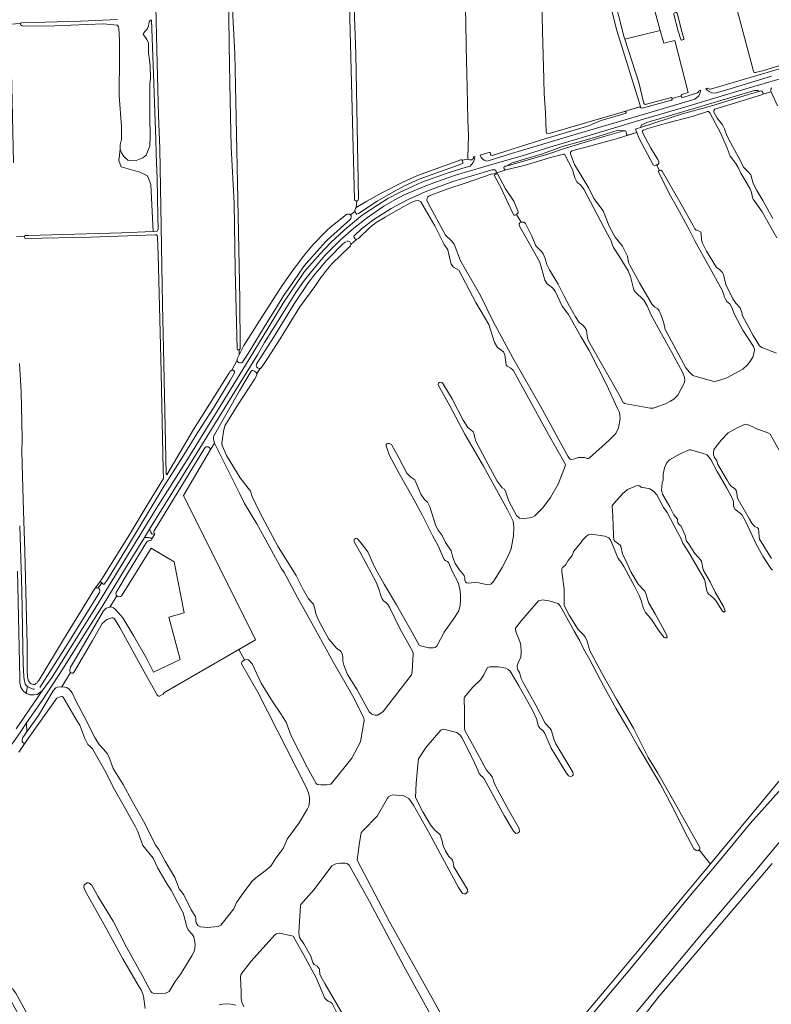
# Model space of a CAD drawing. Header units: metres. Extents: x 209813 to 223847, y 571801 to 587119.
# Tile 582 of 656: x 218352 to 218843, y 579517 to 580161. Entities that reach past the tile are written whole.
import ezdxf

# ---------------------------------------------------------------- set-up
doc = ezdxf.new("R2010")
doc.units = ezdxf.units.M
for name, color, linetype, lineweight in [('B-RO-GR-BEPLANTING_CULTUUR_BOSPLANTSOEN-GV', 8, 'Continuous', 0), ('B-RO-GR-GRAS-GV', 8, 'Continuous', 0), ('B-RO-OG-WATER_GREPPEL-GV', 8, 'Continuous', 0), ('B-RO-OG-WEG-GV', 8, 'Continuous', 0), ('B-RO-VH-VERHARDING_PUIN-GV', 8, 'Continuous', 0)]:
    doc.layers.add(name, color=color, linetype=linetype, lineweight=lineweight)

msp = doc.modelspace()

# ---------------------------------------------------------------- linework, layer by layer
at = {"layer": 'B-RO-GR-BEPLANTING_CULTUUR_BOSPLANTSOEN-GV', "flags": 128}
for points in [[(218757.737, 580090.362), (218785.265, 580099.231), (218805.147, 580104.809), (218829.096, 580112.121), (218835.088, 580113.894), (218834.559, 580114.541), (218832.352, 580114.541), (218761.98, 580093.577), (218758.425, 580092.105)], [(218746.859, 580088.188), (218743.088, 580088.663), (218734.889, 580085.976), (218720.835, 580081.911), (218706.781, 580078.053), (218693.691, 580073.162), (218673.712, 580067.375), (218669.848, 580065.137), (218696.436, 580072.777), (218709.257, 580077.05), (218734.591, 580084.681)]]:
    msp.add_lwpolyline(points, close=True, dxfattribs=at)
at = {"layer": 'B-RO-GR-GRAS-GV', "flags": 128}
for points in [[(218495.195, 579944.891), (218494.206, 579945.02), (218493.914, 579945.672), (218492.628, 579997.431), (218491.833, 580040.855), (218490.076, 580077.462), (218489.349, 580108.09), (218488.573, 580143.865), (218488.333, 580182.688), (218483.687, 580377.961), (218483.574, 580381.162), (218482.828, 580381.228), (218460.362, 580374.848), (218457.667, 580373.971)], [(218847.435, 580247.611), (218843.018, 580262.233), (218841.75, 580267.269), (218841.452, 580268.041), (218840.59, 580268.692), (218838.385, 580268.567), (218809.217, 580260.895), (218796.98, 580257.362), (218796.105, 580257.015), (218795.532, 580256.228), (218795.925, 580254.943), (218804.745, 580223.454), (218814.209, 580190.191), (218821.57, 580164.766), (218831.722, 580127.242), (218832.173, 580126.442), (218832.94, 580126.356), (218837.565, 580127.475), (218863.997, 580135.463)], [(218570.108, 580181.143), (218571.467, 580138.523), (218573.383, 580043.625), (218573.118, 580042.765), (218572.754, 580042.434), (218572.177, 580042.35), (218571.837, 580038.044), (218578.809, 580042.148), (218588.533, 580047.572), (218602.813, 580054.912), (218611.774, 580059.012), (218640.132, 580069.285), (218640.82, 580069.287), (218641.093, 580069.07), (218645.073, 580069.743), (218644.782, 580070.269), (218644.726, 580071.123), (218645.112, 580078.045), (218645.154, 580084.931), (218644.879, 580095.576), (218644.441, 580116.467), (218643.645, 580143.426), (218643.469, 580159.758), (218642.443, 580192.776)], [(218491.281, 580180.281), (218491.299, 580175.702), (218491.124, 580163.354), (218492.32, 580138.618), (218493.183, 580096.79), (218494.328, 580043.58), (218495.612, 579977.828), (218495.908, 579945.64), (218495.195, 579944.891), (218495.152, 579941.711), (218498.313, 579947.908), (218510.011, 579966.32), (218523.311, 579986.955), (218531.17, 579998.064)], [(218572.177, 580042.35), (218571.361, 580042.493), (218570.968, 580042.732), (218570.637, 580043.195), (218567.697, 580161.823), (218567.379, 580177.856), (218567.115, 580179.179), (218566.48, 580179.92), (218565.739, 580180.079), (218530.126, 580179.232), (218501.974, 580178.915), (218501.556, 580179.494)], [(218440.728, 580169.439), (218441.393, 580141.193), (218442.458, 580098.33), (218443.391, 580076.617), (218445.023, 579974.672), (218445.693, 579945.93), (218447.418, 579863.702), (218447.934, 579863.173), (218465.407, 579892.861), (218488.48, 579929.456), (218489.383, 579931.107), (218490.324, 579931.744), (218493.81, 579938.147)], [(218693.315, 580172.006), (218693.695, 580153.56), (218694.523, 580121.994), (218694.654, 580112.382), (218695.575, 580100.486), (218696.017, 580087.297), (218696.2, 580086.988), (218696.582, 580086.717), (218697.018, 580086.609), (218698.017, 580086.546), (218747.308, 580100.924), (218757.867, 580104.105), (218742.291, 580153.875), (218738.228, 580170.073)], [(218417.353, 580076.128), (218417.269, 580078.957), (218418.145, 580082.518), (218418.278, 580091.134), (218416.78, 580111.177), (218416.938, 580137.099), (218416.892, 580147.054), (218416.528, 580155.37), (218416.218, 580156.311), (218415.491, 580157.414), (218406.345, 580158.134), (218374.373, 580156.969), (218354.221, 580156.649), (218353.442, 580156.81), (218352.707, 580157.175), (218352.536, 580157.224), (218352.282, 580157.386), (218352.191, 580157.821), (218352.208, 580158.328), (218345.652, 580157.892), (218345.559, 580155.575), (218346.98, 580097.67), (218347.623, 580067.165)], [(218352.208, 580158.328), (218352.37, 580158.672), (218352.714, 580158.872), (218391.56, 580160.005), (218415.681, 580160.917)], [(218439.016, 580022.464), (218441.512, 580022.62), (218442.116, 580024.018), (218441.992, 580032.259), (218441.495, 580056.832), (218441.001, 580073.087), (218440.586, 580082.765), (218439.805, 580106.192), (218439.374, 580119.271), (218437.783, 580160.539), (218437.236, 580160.533), (218436.331, 580159.405), (218435.915, 580156.843), (218435.048, 580154.672), (218433.501, 580153.189), (218432.406, 580151.388), (218434.881, 580147.892), (218435.879, 580145.471), (218435.886, 580138.743), (218436.629, 580134.805), (218437.08, 580130.341), (218437.173, 580122.646), (218436.748, 580118.817), (218436.715, 580115.341), (218436.767, 580096.697), (218436.933, 580085.104), (218436.718, 580078.2), (218436.191, 580076.629), (218434.407, 580072.213), (218432.219, 580070.449), (218427.893, 580068.907), (218424.892, 580068.647), (218422.28, 580069.087), (218419.693, 580071.514), (218418.176, 580073.755), (218417.353, 580076.128), (218416.512, 580068.807)], [(218747.508, 580148.096), (218756.633, 580119.821), (218760.043, 580105.998), (218760.777, 580105.323), (218777.971, 580109.971), (218778.468, 580109.388), (218784.461, 580111.057), (218784.446, 580111.23), (218784.499, 580111.702), (218784.717, 580111.921), (218788.865, 580113.25), (218780.321, 580147.235), (218772.935, 580145.517), (218770.66, 580153.906)], [(218847.491, 580104.654), (218843.319, 580113.752), (218837.743, 580112.101), (218836.942, 580111.661), (218806.437, 580102.47), (218805.677, 580101.287), (218805.66, 580100.488), (218807.829, 580096.513), (218811.489, 580092.178), (218812.62, 580089.601), (218814.154, 580085.225), (218816.817, 580080.034), (218823.178, 580068.619), (218825.112, 580064.463), (218827.988, 580061.634), (218829.99, 580059.367), (218831.527, 580053.811), (218833.843, 580049.073), (218837.797, 580042.559), (218844.269, 580030.762)], [(218846.945, 580018.268), (218837.448, 580035.255), (218832.129, 580042.73), (218831.419, 580043.582), (218831.072, 580044.526), (218830.851, 580045.798), (218830.357, 580047.795), (218829.444, 580050.191), (218823.503, 580060.408), (218821.697, 580064.238), (218820.039, 580066.851), (218816.396, 580071.568), (218814.424, 580076.887), (218810.228, 580086.417), (218803.168, 580100.042), (218802.193, 580100.77), (218801.666, 580100.842), (218791.499, 580097.48), (218774.739, 580093.198), (218762.483, 580089.759), (218759.705, 580088.682), (218759.179, 580088.227), (218759.071, 580087.754), (218759.346, 580086.665), (218764.56, 580076.955), (218769.116, 580069.443), (218769.663, 580067.9), (218769.665, 580066.973), (218769.412, 580066.482), (218768.849, 580066.063), (218768.293, 580065.893)], [(218354.802, 580019.099), (218354.873, 580019.408), (218355.072, 580019.68), (218355.416, 580019.829), (218357.382, 580019.839), (218418.214, 580021.419), (218439.016, 580022.464), (218437.415, 580053.197), (218435.298, 580058.753), (218430.271, 580061.134), (218418.1, 580064.574), (218416.512, 580068.807)], [(218663.08, 580060.442), (218662.284, 580060.15), (218660.146, 580059.819), (218643.105, 580053.905), (218631.714, 580050.253), (218619.552, 580045.713), (218618.681, 580044.949), (218618.102, 580044.057), (218618.086, 580042.876), (218618.706, 580041.261), (218630.301, 580019.9), (218634.032, 580016.183), (218635.798, 580014.133), (218640.015, 580003.132), (218653.102, 579980.484), (218661.309, 579963.604), (218674.18, 579939.792), (218692.37, 579908.07), (218710.163, 579875.512), (218711.055, 579874.078), (218711.692, 579873.571), (218712.638, 579873.209), (218713.909, 579873.375), (218717.177, 579874.544), (218718.903, 579874.656), (218721.083, 579874.551), (218722.937, 579873.865), (218723.664, 579873.866), (218724.245, 579874.194), (218737.104, 579885.663), (218741.564, 579890.177), (218743.483, 579893.869), (218744.417, 579899.775), (218744.303, 579902.009), (218743.955, 579903.934), (218742.481, 579907.105), (218735.709, 579921.959), (218724.113, 579944.464), (218718.718, 579953.683), (218710.751, 579968.184), (218706.418, 579973.426), (218701.857, 579983.355), (218700.2, 579985.514), (218696.707, 579988.178), (218695.285, 579990.537), (218691.903, 580002.23), (218688.603, 580008.237), (218678.632, 580025.913), (218678.358, 580026.766), (218678.394, 580027.33), (218678.901, 580028.057), (218679.736, 580028.44)], [(218676.66, 580033.489), (218675.722, 580033.116), (218675.213, 580033.079), (218674.977, 580033.151), (218670.344, 580042.664), (218666.841, 580050.198), (218662.209, 580058.785), (218662.226, 580059.475), (218663.043, 580059.913), (218663.329, 580059.967)], [(218770.099, 580062.349), (218770.796, 580062.435), (218772.032, 580061.91), (218783.515, 580041.857), (218792.21, 580026.304), (218793.341, 580024.017), (218794.214, 580023.292), (218795.705, 580022.768), (218797.251, 580021.935), (218797.561, 580021.3), (218797.605, 580017.231), (218798.135, 580015.179), (218801.053, 580009.444), (218807.54, 579998.864), (218809.159, 579997.741), (218810.433, 579996.672), (218811.38, 579995.565), (218812.055, 579994.168), (218813.556, 579987.703), (218818.225, 579978.228), (218820.083, 579975.579), (218823.032, 579972.388), (218824.073, 579969.483), (218824.586, 579967.14), (218831.496, 579954.345), (218835.56, 579947.595), (218837.069, 579946.544), (218846.669, 579942.765)], [(218582.093, 579706.739), (218583.869, 579706.073), (218586.005, 579706.078), (218589.386, 579708.35), (218607.976, 579732.386), (218608.406, 579734.27), (218609.065, 579746.312), (218608.772, 579747.416), (218606.444, 579751.774), (218600.225, 579762.677), (218593.655, 579776.711), (218592.455, 579778.501), (218591.239, 579779.801), (218589.589, 579780.884), (218588.68, 579782.167), (218588.007, 579783.56), (218586.655, 579788.391), (218585.033, 579792.66), (218574.793, 579811.791), (218570.393, 579819.476), (218570.337, 579820.073), (218570.371, 579820.707), (218570.66, 579821.196), (218571.257, 579821.469), (218571.962, 579821.652), (218572.669, 579821.328), (218574.412, 579819.395), (218579.299, 579812.943), (218583.74, 579803.122), (218590.105, 579791.803), (218598.214, 579778.098), (218607.198, 579762.114), (218612.872, 579751.88), (218614.739, 579751.052), (218619.304, 579750.176), (218622.219, 579749.966), (218623.413, 579750.331), (218624.425, 579751.148), (218629.255, 579760.231), (218635.264, 579768.701), (218638.818, 579774.232), (218639.768, 579777.91), (218640.049, 579781.478), (218639.987, 579784.827), (218639.543, 579788.647), (218638.446, 579792.754), (218634.7, 579799.734), (218632.24, 579805.848), (218631.424, 579806.498), (218630.354, 579807.074), (218629.356, 579807.85), (218625.478, 579816.858), (218621.786, 579823.512), (218614.927, 579837.039), (218608.27, 579849.57), (218599.977, 579864.179), (218593.448, 579876.385), (218591.369, 579882.192), (218591.458, 579883.043), (218591.855, 579883.551), (218592.579, 579883.752), (218593.248, 579883.72), (218594.788, 579883.071), (218599.698, 579874.392), (218604.974, 579864.32), (218607.569, 579861.792), (218610.163, 579859.951), (218613.988, 579850.6), (218616.477, 579847.129), (218618.437, 579845.305), (218619.929, 579842.322), (218623.979, 579829.802), (218625.488, 579827.072), (218627.978, 579823.511), (218630.143, 579818.935), (218633.941, 579813.603), (218635.092, 579809.152), (218636.55, 579805.19), (218639.24, 579801.231), (218642.508, 579797.347), (218642.838, 579795.627), (218642.932, 579794.36), (218643.315, 579793.293), (218644.041, 579792.661), (218645.526, 579792.302), (218649.02, 579792.836), (218652.044, 579792.481), (218656.772, 579791.424), (218659.759, 579791.703), (218661.656, 579793.501), (218667.21, 579802.603), (218671.284, 579810.272), (218673.174, 579814.84), (218674.62, 579823.353), (218674.968, 579828.949), (218674.379, 579832.985), (218670.703, 579840.381), (218655.117, 579868.842), (218642.935, 579889.707), (218633.112, 579908.315), (218625.529, 579921.713), (218625.382, 579922.382), (218625.616, 579923.161), (218626.086, 579923.543), (218627.117, 579923.889), (218627.805, 579923.71), (218628.531, 579923.042), (218634.567, 579912.971), (218641.717, 579898.902), (218644.735, 579894.13), (218646.784, 579892.686), (218648.217, 579891.44), (218648.672, 579890.536), (218649.368, 579887.405), (218650.079, 579885.234), (218656.556, 579872.757), (218664.085, 579859.141), (218667.174, 579854.767), (218668.878, 579853.884), (218669.679, 579851.985), (218671.631, 579846.087), (218676.633, 579836.575), (218678.575, 579834.86), (218682.088, 579834.597), (218686.74, 579835.278), (218688.62, 579836.442), (218693.84, 579841.669), (218698.984, 579848.435), (218703.906, 579857.048), (218708.728, 579869.48), (218708.418, 579870.312), (218697.507, 579889.678), (218674.5, 579931.718), (218672.939, 579933.054), (218670.528, 579934.243), (218669.893, 579935.093), (218668.917, 579941.717), (218668.079, 579943.58), (218664.143, 579946.576), (218662.343, 579949.686), (218658.493, 579961.627), (218650.003, 579975.91), (218639.015, 579996.977), (218635.48, 579998.996), (218633.9, 580000.893), (218632.472, 580007.39), (218631.668, 580010.357), (218629.251, 580013.81), (218623.192, 580026.017), (218614.119, 580041.693), (218612.451, 580042.739), (218610.586, 580042.426), (218607.378, 580041.04), (218600.898, 580037.527), (218590.817, 580031.757), (218584.917, 580028.172), (218580.882, 580025.298), (218573.306, 580017.867), (218572.257, 580017.266), (218568.227, 580013.791)], [(218556.246, 580026.31), (218565.513, 580033.452)], [(218568.039, 580033.199), (218570.944, 580035.351), (218570.938, 580036.129), (218571.401, 580037.319), (218571.837, 580038.044)], [(218444.108, 579929.962), (218443.71, 579947.743), (218442.193, 580007.384), (218441.811, 580018.428), (218441.701, 580019.345), (218441.169, 580020.232), (218440.25, 580020.271), (218398.286, 580018.695), (218355.458, 580017.84), (218355.04, 580018.066), (218354.894, 580018.284), (218354.821, 580018.646), (218354.802, 580019.099), (218349.505, 580018.92)], [(218567.34, 580012.268), (218556.019, 580001.415)], [(218544.664, 579986.491), (218534.833, 579973.061), (218524.349, 579956.042), (218522.033, 579952.118), (218513.836, 579939.32), (218509.893, 579933.428)], [(218494.083, 579939.613), (218495.152, 579941.711)], [(218351.56, 579936.137), (218352.511, 579917.648), (218353.068, 579897.455), (218353.186, 579886.524), (218353.132, 579878.711), (218353.401, 579862.305), (218354.217, 579839.634), (218354.989, 579813.193), (218356.533, 579752.118), (218356.556, 579735.462), (218356.765, 579731.403), (218356.968, 579729.953), (218357.425, 579728.414), (218358.543, 579726.963)], [(218508.926, 579932.851), (218506.83, 579929.443), (218506.85, 579928.755), (218506.652, 579927.94), (218505.48, 579926), (218494.287, 579909.009), (218485.829, 579895.174), (218485.023, 579891.623), (218483.938, 579883.925), (218484.195, 579882.441), (218487.017, 579875.93), (218495.852, 579861.34), (218502.537, 579852.629), (218503.794, 579849.119), (218508.436, 579839.064), (218520.641, 579816.225), (218532.528, 579797.388), (218537.278, 579787.821), (218540.478, 579782.18), (218543.891, 579778.621), (218544.803, 579775.636), (218545.336, 579772.342), (218547.303, 579767.748), (218553.941, 579755.814), (218559.08, 579749.652), (218560.948, 579748.462), (218561.801, 579747.613), (218562.656, 579746.148), (218563.005, 579744.085), (218563.102, 579741.279), (218563.579, 579738.709), (218566.183, 579732.686), (218572.382, 579722.544), (218580.329, 579708.132), (218582.093, 579706.739)], [(218404.426, 579793.681), (218423.31, 579823.705), (218435.747, 579844.524), (218445.605, 579860.826), (218445.526, 579866.52), (218444.108, 579929.962)], [(218848.581, 579879.394), (218842.5, 579889.727), (218840.991, 579890.777), (218836.996, 579892.276), (218833.745, 579893.232), (218831.165, 579894.643), (218827.587, 579896.197), (218826.407, 579896.267), (218824.757, 579895.738), (218820.967, 579893.988), (218815.057, 579890.656), (218810.601, 579885.911), (218807.306, 579881.785), (218805.803, 579879.513), (218805.46, 579877.94), (218805.428, 579876.663), (218805.884, 579874.994), (218807.777, 579872.33), (218808.435, 579870.081), (218814.371, 579859.638), (218815.754, 579857.39), (218817.391, 579855.651), (218819.117, 579854.456), (218820.027, 579853.532), (218820.573, 579852.462), (218821.289, 579847.999), (218822.492, 579845.533), (218829.029, 579834.22), (218830.612, 579831.664), (218831.886, 579829.979), (218832.576, 579829.472), (218833.412, 579828.984), (218834.23, 579828.695), (218834.593, 579828.332), (218834.884, 579827.843), (218835.197, 579825.666), (218835.348, 579822.671), (218835.659, 579821.166), (218843.469, 579808.476)], [(218844.137, 579800.873), (218842.937, 579801.887), (218837.84, 579810.044), (218833.524, 579817.895), (218826.691, 579832.437), (218824.232, 579836.861), (218823.105, 579837.93), (218819.579, 579840.664), (218819.033, 579841.643), (218818.631, 579842.876), (218818.59, 579845.508), (218818.115, 579847.104), (218814.217, 579854.501), (218807.99, 579865.452), (218803.764, 579873.212), (218802.073, 579875.35), (218801.163, 579876.219), (218799.001, 579877.07), (218790.43, 579879.667), (218789.667, 579879.611), (218783.248, 579876.713), (218776.739, 579873.071), (218774.675, 579870.762), (218773.392, 579867.874), (218772.638, 579863.554), (218772.518, 579859.633), (218771.995, 579857.944), (218771.655, 579855.348), (218771.55, 579853.225), (218772.063, 579850.558), (218777.015, 579842.273), (218779.602, 579837.087), (218781.931, 579834.115), (218781.969, 579833.19), (218782.171, 579831.847), (218783.299, 579830.415), (218784.317, 579829.655), (218784.918, 579828.531), (218787.215, 579823.036), (218787.454, 579821.276), (218787.911, 579819.752), (218789.111, 579818.248), (218793.388, 579811.759), (218797.28, 579807.447), (218797.736, 579806.722), (218798.835, 579801.097), (218803.387, 579793.211), (218806.649, 579786.448), (218812.075, 579777.075), (218813.041, 579774.663), (218813.06, 579774.064), (218812.698, 579773.628), (218812.299, 579773.446), (218811.481, 579774.025), (218806.858, 579781.221), (218805.33, 579782.815), (218802.276, 579785.496), (218801.603, 579786.366), (218801.147, 579787.454), (218799.919, 579794.094), (218799.5, 579795.128), (218789.322, 579812.513), (218785.517, 579818.514), (218783.986, 579822.249), (218781.929, 579825.621), (218775.153, 579838.603), (218772.86, 579841.938), (218768.398, 579850.061), (218766.288, 579852.489), (218763.781, 579854.045), (218760.639, 579854.765), (218758.715, 579854.888), (218756.862, 579855.992), (218755.863, 579856.226), (218754.267, 579855.896), (218753.052, 579855.186), (218749.226, 579853.673), (218745.928, 579850.817), (218740.241, 579844.418), (218739.3, 579842.928), (218739.193, 579842.166), (218739.541, 579840.097), (218739.904, 579830.642), (218740.1, 579822.802), (218740.322, 579820.625), (218740.995, 579819.846), (218743.54, 579817.854), (218744.466, 579817.275), (218744.994, 579816.623), (218745.911, 579811.289), (218748.079, 579807.209), (218751.469, 579799.738), (218756.239, 579791.798), (218760.549, 579787.16), (218761.314, 579785.673), (218762.994, 579779.814), (218767.364, 579772.399), (218773.21, 579761.611), (218775.104, 579758.022), (218775.16, 579757.241), (218774.78, 579756.678), (218773.946, 579756.549), (218773.255, 579756.838), (218769.908, 579761.025), (218764.448, 579769.29), (218761.138, 579773.15), (218759.826, 579775.815), (218758.201, 579781.093), (218756.87, 579784.249), (218753.955, 579789.96), (218746.798, 579803.305), (218744.905, 579806.241), (218743.067, 579808.525), (218738.144, 579820.784), (218737.125, 579821.98), (218734.383, 579823.118), (218725.56, 579824.517), (218723.673, 579823.987), (218722.55, 579823.15), (218719.759, 579820.586), (218718.62, 579818.624), (218713.948, 579813.134), (218713.623, 579812.226), (218713.118, 579810.41), (218710.529, 579807.157), (218708.683, 579804.177), (218706.653, 579802.521), (218706.292, 579801.595), (218706.223, 579799.998), (218707.878, 579788.404), (218707.787, 579779.039), (218707.916, 579777.66), (218711.122, 579771.422), (218717.038, 579762.05), (218719.511, 579759.423), (218720.584, 579758.482), (218721.348, 579757.394), (218722.623, 579755.001), (218724.56, 579748.09), (218727.218, 579743.412), (218732.446, 579733.567), (218742.024, 579716.598), (218753.149, 579697.562), (218762.695, 579678.378), (218769.175, 579668.046), (218778.771, 579651.385), (218796.635, 579619.476), (218796.619, 579618.696), (218796.366, 579618.024), (218796.23, 579617.94), (218802.957, 579609.409), (218803.524, 579608.905)], [(218410.627, 579776.636), (218411.403, 579776.784), (218412.944, 579776.28), (218414.597, 579774.943), (218419.032, 579769.662), (218426.402, 579757.645), (218434.721, 579742.803), (218439.2, 579734.121), (218456.688, 579742.506), (218449.147, 579770.155), (218459.163, 579772.909), (218452.719, 579806.403), (218437.584, 579815.165), (218424.589, 579794.17), (218418.216, 579784.118)], [(218364.082, 579728.773), (218380.302, 579755.498), (218397.305, 579783.157), (218400.747, 579788.956)], [(218402.924, 579789.237), (218405.278, 579792.535), (218404.481, 579793.265), (218404.426, 579793.681), (218400.747, 579788.956)], [(218415.188, 579784.09), (218410.627, 579776.636)], [(218796.23, 579617.94), (218795.659, 579617.587), (218794.861, 579617.258), (218794.244, 579617.439), (218792.681, 579618.616), (218786.615, 579630.238), (218778.745, 579646.067), (218770.55, 579661.043), (218760.025, 579679.281), (218756.64, 579684.574), (218749.556, 579697.356), (218741.727, 579710.535), (218733.518, 579725.146), (218724.538, 579742.171), (218720.387, 579749.387), (218718.09, 579754.609), (218714.376, 579761.009), (218708.512, 579771.688), (218705.306, 579777.598), (218703.888, 579778.993), (218701.763, 579779.77), (218697.787, 579780.76), (218693.648, 579781.388), (218692.341, 579781.131), (218691.035, 579780.711), (218679.916, 579767.986), (218676.096, 579762.988), (218676.043, 579762.008), (218676.482, 579760.121), (218678.798, 579754.282), (218679.474, 579751.796), (218679.755, 579747.387), (218679.417, 579743.811), (218678.133, 579741.413), (218677.158, 579738.543), (218677.087, 579737.509), (218677.526, 579735.785), (218678.601, 579733.845), (218679.787, 579730.091), (218681.045, 579727.298), (218689.33, 579712.54), (218695.45, 579700.882), (218698.524, 579697.621), (218699.27, 579696.425), (218700.201, 579693.704), (218701.06, 579690.421), (218702.482, 579687.175), (218713.551, 579668.829), (218713.807, 579667.559), (218713.699, 579666.978), (218713.247, 579666.432), (218712.665, 579666.066), (218711.831, 579665.883), (218710.612, 579666.281), (218708.847, 579668.674), (218699.362, 579684.554), (218695.115, 579693.984), (218694.059, 579695.724), (218692.078, 579697.408), (218691.405, 579698.115), (218690.877, 579699.094), (218689.98, 579703.267), (218687.083, 579709.232), (218678.196, 579725.296), (218672.425, 579734.849), (218671.279, 579735.936), (218669.59, 579736.877), (218664.724, 579737.612), (218659.461, 579737.747), (218658.282, 579737.436), (218657.502, 579736.926), (218655.351, 579732.331), (218653.161, 579729.06), (218647.853, 579724.041), (218642.62, 579717.896), (218642.421, 579717.225), (218642.655, 579708.641), (218642.566, 579698.059), (218642.951, 579696.009), (218647.959, 579686.981), (218657.12, 579669.974), (218658.484, 579668.289), (218659.375, 579667.419), (218659.921, 579666.803), (218660.685, 579665.716), (218661.487, 579664.047), (218662.09, 579661.834), (218662.51, 579660.71), (218670.505, 579645.716), (218678.39, 579631.993), (218678.581, 579629.738), (218677.374, 579628.87), (218676.272, 579628.685), (218674.582, 579630.133), (218668.555, 579640.431), (218655.533, 579664.436), (218654.442, 579665.758), (218653.443, 579666.41), (218652.151, 579667.95), (218651.549, 579669.709), (218648.068, 579677.344), (218640.963, 579691.432), (218639.617, 579693.136), (218637.527, 579694.656), (218629.719, 579696.729), (218628.594, 579696.817), (218627.959, 579696.635), (218627.216, 579696.198), (218617.491, 579685.018), (218612.623, 579677.495), (218612.122, 579673.646), (218611.037, 579661.63), (218610.493, 579652.1), (218615.32, 579642.763), (218620.363, 579634.297), (218623.237, 579630.727), (218625.745, 579628.717), (218626.636, 579627.829), (218627.804, 579624.492), (218628.628, 579620.464), (218630.177, 579617.2), (218632.308, 579613.52), (218634.38, 579611.764), (218634.744, 579611.256), (218635.164, 579609.823), (218635.678, 579606.757), (218644.58, 579592.109), (218644.728, 579590.639), (218644.257, 579590.058), (218643.35, 579589.232), (218642.315, 579589.23), (218641.389, 579589.446), (218638.805, 579593.252), (218618.99, 579629.822), (218609.302, 579647.099), (218606.136, 579651.558), (218602.866, 579653.185), (218600.379, 579653.562), (218595.478, 579653.843), (218594.444, 579653.424), (218592.958, 579652.695), (218592.288, 579651.714), (218585.558, 579640.031), (218576.03, 579630.304), (218575.125, 579629.086), (218573.83, 579622.786), (218572.4, 579611.222), (218593.446, 579571.203), (218622.51, 579518.956), (218652.023, 579464.938)], [(218494.9, 579748.941), (218446.031, 579720.618), (218446.031, 579720.448), (218445.543, 579719.83), (218443.027, 579718.555), (218442.447, 579718.536), (218441.739, 579718.951), (218441.266, 579719.62), (218440.992, 579720.327), (218432.747, 579734.915), (218417.235, 579763.278), (218413.651, 579769.05), (218413.142, 579769.502), (218412.526, 579769.664), (218411.909, 579769.626), (218408.65, 579768.513), (218405.666, 579765.895), (218399.15, 579754.878), (218387.329, 579734.278), (218386.46, 579733.587), (218385.826, 579733.513), (218385.191, 579733.729), (218384.918, 579733.954), (218379.189, 579724.587), (218379.826, 579724.606), (218382.362, 579724.087), (218383.976, 579723.023), (218385.992, 579720.656), (218388.341, 579715.32), (218393.688, 579705.556), (218400.984, 579690.908), (218403.637, 579686.913), (218406.542, 579683.842), (218408.794, 579680.986), (218409.867, 579678.961), (218412.765, 579671.11), (218419.218, 579660.624), (218425.311, 579649.685), (218432.711, 579636.793), (218437.988, 579626.051), (218440.517, 579621.042), (218442.625, 579618.168), (218446.772, 579610.555), (218453.098, 579599.961), (218455.977, 579592.544), (218458.938, 579588.586), (218463.887, 579578.622), (218466.65, 579574.283), (218466.961, 579573.053), (218466.819, 579571.984), (218466.785, 579570.879), (218467.004, 579570.138), (218468.258, 579568.366), (218469.998, 579567.646), (218474.29, 579567.186), (218481.459, 579567.729), (218483.267, 579568.729), (218491.805, 579579.45), (218493.479, 579583.438), (218497.774, 579589.55), (218503.404, 579597.241), (218506.078, 579599.637), (218511.102, 579603.289), (218515.909, 579607.338), (218519.155, 579612.579), (218524.028, 579618.91), (218526.603, 579624.837), (218534.453, 579635.521), (218539.971, 579644.678), (218540.89, 579646.599), (218541.172, 579649.624), (218541.202, 579652.267), (218540.633, 579655.344), (218538.722, 579659.286), (218507.357, 579721.079), (218496.792, 579739.648), (218496.736, 579740.336), (218497.222, 579741.206), (218498.759, 579742.206)], [(218433.699, 579514.199), (218432.629, 579522.326), (218431.28, 579525.889), (218429.117, 579529.379), (218419.062, 579546.609), (218408.622, 579565.885), (218394.546, 579591.235), (218393.508, 579593.55), (218393.525, 579594.347), (218393.885, 579594.891), (218395.566, 579596.29), (218396.471, 579596.473), (218397.159, 579596.257), (218398.829, 579594.813), (218402.847, 579587.761), (218412.81, 579571.345), (218421.578, 579554.383), (218431.781, 579536.012), (218437.51, 579525.217), (218438.001, 579524.548), (218439.36, 579524.098), (218446.91, 579524.189), (218449.37, 579525.3), (218453.428, 579531.864), (218456.531, 579536.109), (218464.142, 579548.675), (218465.674, 579551.485), (218466.23, 579553.532), (218466.386, 579556.249), (218465.542, 579561.135), (218464.27, 579562.961), (218461.928, 579565.526), (218460.927, 579567.552), (218458.533, 579576.726), (218457.642, 579578.208), (218450.729, 579591.68), (218448.13, 579595.458), (218441.985, 579605.981), (218438.891, 579612.437), (218432.171, 579620.804), (218428.962, 579629.976), (218427.379, 579633.05), (218419.032, 579647.859), (218413.632, 579657.351), (218407.1, 579670.209), (218399.335, 579684.041), (218397.81, 579685.613), (218396.268, 579686.876), (218394.267, 579690.764), (218390.986, 579699.52), (218389.206, 579702.05), (218380.114, 579717.889), (218379.516, 579718.214), (218378.068, 579718.029), (218375.879, 579717.064), (218357.24, 579690.728), (218351, 579681.741)], [(218892.391, 579715.759), (218803.524, 579608.905), (218734.778, 579526.436), (218674.717, 579454.998), (218619.949, 579390.439), (218593.226, 579353.398), (218462.822, 579183.782), (218433.334, 579145.642)], [(218725.623, 579509.874), (218752.983, 579542.323), (218768.467, 579561.225), (218789.477, 579586.957), (218808.149, 579609.3), (218829.407, 579635.167), (218850.259, 579658.353)], [(218870.246, 579649.006), (218832.715, 579604.102), (218798.801, 579564.018), (218766.79, 579525.806), (218730.352, 579482.003), (218704.167, 579449.959), (218690.627, 579433.62), (218686.637, 579428.071), (218685.032, 579424.212), (218683.91, 579417.383)], [(218629.621, 579493.73), (218603.047, 579541.513), (218580.4, 579584.169), (218567.215, 579607.998), (218565.758, 579608.991), (218564.527, 579609.32), (218561.478, 579609.332), (218558.484, 579608.837), (218555.873, 579607.489), (218544.334, 579592.039), (218535.643, 579582.175), (218535.337, 579581.395), (218534.348, 579564.011), (218534.371, 579561.929), (218534.646, 579560.608), (218537.48, 579556.523), (218542.19, 579548.35), (218543.395, 579544.189), (218544.358, 579542.905), (218546.243, 579541.788), (218546.933, 579541.101), (218547.478, 579540.433), (218547.752, 579539.456), (218548.031, 579536.559), (218548.686, 579535.04), (218551.214, 579530.429), (218562.778, 579510.685)], [(218772.611, 579097.599), (218752.37, 579171.577), (218726.415, 579265.001), (218704.587, 579350.091), (218687.997, 579413.75), (218688.235, 579418.354), (218689.743, 579422.799), (218694.903, 579429.943), (218706.73, 579444.706), (218752.132, 579499.158), (218769.198, 579521.224), (218843.969, 579609.013)], [(218564.832, 579500.026), (218556.098, 579517.368), (218554.901, 579518.379), (218553.487, 579518.937), (218552.018, 579520.002), (218551.274, 579520.887), (218545.538, 579534.145), (218538.553, 579547.092), (218530.642, 579561.395), (218529.754, 579561.664), (218521.621, 579563.382), (218519.738, 579562.998), (218518.527, 579562.343), (218503.052, 579545.05), (218496.284, 579536.379), (218496.088, 579534.73), (218496.6, 579525.262), (218496.485, 579520.79), (218497.052, 579518.383), (218498.363, 579515.308)], [(218351.036, 579509.927), (218343.416, 579523.828), (218342.871, 579524.732), (218342.868, 579525.782), (218343.012, 579526.163), (218343.889, 579527.077), (218344.801, 579527.561), (218345.851, 579527.727), (218347.029, 579527.096), (218349.137, 579524.204), (218358.23, 579507.496)], [(218493.11, 579516.291), (218489.722, 579517.007), (218486.933, 579517.217), (218484.326, 579517.012), (218482.227, 579516.536)]]:
    msp.add_lwpolyline(points, dxfattribs=at)
for points in [[(218735.044, 580191.631), (218735.663, 580191.178), (218736.282, 580190.416), (218737.325, 580186.349), (218743.637, 580163.07), (218746.877, 580150.051), (218747.508, 580148.096), (218770.66, 580153.906), (218757.421, 580202.728), (218744.999, 580199.338), (218744.519, 580197.448), (218738.566, 580194.114)], [(218790.387, 579929.74), (218792.049, 579928.201), (218804.864, 579924.447), (218806.336, 579924.34), (218809.115, 579924.854), (218814.162, 579926.608), (218824.651, 579932.423), (218828.043, 579935.427), (218829.783, 579937.719), (218831.213, 579940.265), (218832.152, 579943.537), (218832.276, 579945.1), (218831.6, 579947.224), (218824.822, 579957.912), (218819.334, 579968.166), (218817.509, 579972.559), (218816.123, 579975.136), (218814.304, 579976.659), (218813.302, 579978.001), (218812.645, 579979.435), (218812.097, 579981.541), (218811.22, 579983.992), (218793.21, 580016.278), (218789.544, 580023.756), (218780.849, 580039.69), (218777.55, 580045.316), (218769.727, 580060.652), (218769.652, 580061.851), (218770.099, 580062.349), (218768.293, 580065.893), (218768.014, 580065.807), (218766.979, 580065.624), (218766.488, 580065.659), (218766.088, 580066.004), (218756.863, 580083.209), (218755.387, 580087.145), (218741.111, 580082.673), (218725.187, 580078.337), (218712.819, 580075.025), (218712.111, 580074.551), (218711.967, 580074.151), (218712.059, 580073.17), (218714.671, 580066.144), (218723.946, 580050.811), (218727.139, 580043.949), (218733.24, 580035.967), (218737.583, 580025.42), (218741.302, 580018.706), (218745.909, 580012.719), (218749.228, 580006.24), (218749.908, 580002.171), (218750.856, 580000.266), (218757.2, 579988.705), (218765.402, 579974.641), (218767.131, 579972.791), (218769.041, 579971.777), (218769.915, 579970.471), (218771.484, 579967.095), (218772.982, 579962.429), (218773.916, 579958.307), (218776.433, 579953.461), (218787.462, 579933.225), (218789.738, 579930.341)], [(218746.83, 579910.296), (218747.333, 579909.84), (218764.125, 579906.71), (218765.996, 579906.823), (218774.057, 579909.636), (218777.505, 579911.386), (218779.628, 579912.771), (218782.113, 579915.246), (218786.566, 579923.666), (218786.871, 579925.52), (218786.632, 579926.973), (218785.482, 579929.986), (218778.377, 579943.291), (218764.761, 579967.736), (218762.061, 579973.781), (218759.928, 579977.519), (218754.341, 579982.814), (218753.375, 579984.301), (218751.161, 579992.945), (218749.609, 579996.63), (218743.796, 580006.229), (218740.206, 580012), (218739.422, 580013.506), (218738.454, 580016.593), (218736.284, 580020.64), (218720.714, 580050.132), (218718.365, 580053.089), (218716.91, 580054.049), (218716.182, 580054.811), (218714.868, 580057.534), (218713.296, 580062.854), (218708.025, 580072.897), (218707.411, 580073.017), (218699.857, 580071.059), (218681.701, 580065.52), (218669.697, 580062.7), (218663.08, 580060.442), (218663.329, 580059.967), (218663.824, 580060.06), (218664.115, 580059.987), (218669.366, 580050.185), (218674.887, 580042.218), (218677.735, 580035.119), (218677.664, 580034.573), (218677.392, 580034.119), (218676.66, 580033.489), (218679.736, 580028.44), (218680.735, 580028.569), (218681.534, 580028.389), (218682.444, 580027.519), (218686.602, 580019.37), (218689.357, 580012.889), (218693.18, 580009.099), (218694, 580007.793), (218695.295, 580004.689), (218696.411, 580000.839), (218698.179, 579997.373), (218703.829, 579987.955), (218707.694, 579980.604), (218711.25, 579973.526), (218715.187, 579966.466), (218717.665, 579962.819), (218720.048, 579961.116), (218721.432, 579959.484), (218722.452, 579957.778), (218722.841, 579954.018), (218723.354, 579951.639), (218725.67, 579947.265), (218743.641, 579916.033), (218746.514, 579910.583)], [(218555.086, 579660.974), (218556.495, 579662.426), (218568.842, 579677.973), (218574.592, 579688.615), (218577.002, 579702.617), (218576.835, 579704.283), (218569.321, 579719.003), (218557.029, 579740.429), (218544.863, 579762.199), (218533.387, 579783.029), (218524.729, 579799.322), (218522.712, 579802.214), (218512.582, 579820.386), (218506.707, 579831.199), (218498.799, 579844.506), (218495.542, 579850.799), (218479.052, 579883.987), (218476.163, 579879.293), (218458.778, 579849.783), (218505.898, 579755.315), (218494.9, 579748.941), (218498.759, 579742.206), (218500.515, 579742.463), (218501.33, 579742.121), (218503.817, 579739.556), (218509.497, 579727.041), (218517.04, 579715), (218522.11, 579707.644), (218526.036, 579701.461), (218529.226, 579692.579), (218539.815, 579671.656), (218545.616, 579661.313), (218546.396, 579660.681), (218548.533, 579660.415), (218552.281, 579660.424)]]:
    msp.add_lwpolyline(points, close=True, dxfattribs=at)
at = {"layer": 'B-RO-GR-GRAS-GV'}
for points in [[(218565.513, 580033.452, -0.3691463), (218568.039, 580033.199)], [(218543.863, 580014.015, -0.026501), (218556.246, 580026.31)], [(218531.17, 579998.064, -0.0304537), (218543.863, 580014.015)], [(218568.227, 580013.791, -0.2214823), (218567.34, 580012.268)], [(218556.019, 580001.415, 0.0301828), (218544.664, 579986.491)], [(218493.81, 579938.147, -0.1819172), (218494.083, 579939.613)], [(218509.893, 579933.428, -0.1437708), (218508.926, 579932.851)], [(218400.747, 579788.956, -0.2871114), (218402.924, 579789.237)], [(218418.216, 579784.118, -0.4313076), (218415.188, 579784.09)], [(218358.543, 579726.963, 0.234806), (218361.492, 579726.19)], [(218361.492, 579726.19, 0.159483), (218364.082, 579728.773)]]:
    msp.add_lwpolyline(points, format="xyb", dxfattribs=at)
at = {"layer": 'B-RO-OG-WATER_GREPPEL-GV', "flags": 128}
msp.add_lwpolyline([(218488.333, 580182.688), (218488.573, 580143.865), (218489.349, 580108.09), (218490.076, 580077.462), (218491.833, 580040.855), (218492.628, 579997.431), (218493.914, 579945.672), (218494.206, 579945.02), (218495.294, 579944.878), (218495.908, 579945.64), (218495.612, 579977.828), (218494.328, 580043.58), (218493.183, 580096.79), (218492.32, 580138.618), (218491.124, 580163.354)], dxfattribs=at)
for points in [[(218570.108, 580181.143), (218569.943, 580182.697), (218569.76, 580183.095), (218569.319, 580183.386), (218502.583, 580182.592), (218501.921, 580182.09), (218501.516, 580181.358), (218501.502, 580179.729), (218501.556, 580179.494), (218501.974, 580178.915), (218530.126, 580179.232), (218565.739, 580180.079), (218566.48, 580179.92), (218567.115, 580179.179), (218567.379, 580177.856), (218567.697, 580161.823), (218570.637, 580043.195), (218570.968, 580042.732), (218571.361, 580042.493), (218572.177, 580042.35), (218572.754, 580042.434), (218573.118, 580042.765), (218573.383, 580043.625), (218571.467, 580138.523)], [(218781.728, 580165.065), (218781.291, 580165.501), (218780.982, 580165.5), (218780.129, 580165.317), (218779.802, 580165.116), (218779.639, 580164.807), (218779.622, 580164.298), (218782.422, 580153.492), (218784.123, 580147.844), (218784.359, 580147.535), (218784.668, 580147.518), (218785.921, 580147.938), (218786.157, 580148.193), (218786.156, 580148.556), (218784.803, 580153.151)], [(218573.194, 580034.178), (218585.444, 580042.31), (218594.204, 580047.225), (218603.436, 580052.213), (218613.013, 580056.55), (218620.835, 580059.469), (218641.46, 580066.914), (218641.623, 580067.241), (218641.64, 580067.712), (218641.093, 580069.07), (218640.82, 580069.287), (218640.132, 580069.285), (218611.774, 580059.012), (218602.813, 580054.912), (218588.533, 580047.572), (218578.809, 580042.148), (218571.837, 580038.044), (218571.401, 580037.319), (218570.938, 580036.129), (218570.944, 580035.351), (218572.017, 580033.704), (218572.253, 580033.687)]]:
    msp.add_lwpolyline(points, close=True, dxfattribs=at)
at = {"layer": 'B-RO-OG-WEG-GV', "flags": 128}
for points in [[(218850.263, 580129.109), (218829.437, 580123.002), (218803.576, 580115.357), (218802.838, 580115.469), (218801.838, 580115.848), (218801.631, 580116.189), (218800.479, 580115.84), (218800.655, 580115.488), (218801.463, 580114.701), (218802.739, 580113.872), (218804.461, 580113.064), (218806.715, 580112.828), (218816.978, 580115.878), (218843.564, 580123.864)], [(218850.642, 580122.57), (218820.024, 580113.662), (218787.396, 580103.883), (218754.542, 580094.337), (218724.947, 580085.339), (218698.517, 580077.556), (218680.285, 580071.82), (218664.194, 580067.363), (218637.456, 580059.404), (218627.296, 580056.024), (218618.391, 580052.68), (218603.223, 580046.239), (218597.01, 580043.039), (218589.938, 580038.852), (218579.062, 580031.485), (218570.291, 580024.605), (218561.304, 580016.753), (218551.314, 580006.635), (218544.537, 579998.653), (218537.987, 579990.532), (218532.202, 579982.564), (218522.466, 579966.816), (218511.857, 579949.744), (218507.197, 579941.616), (218466.749, 579876.185), (218436.654, 579827.573), (218437.336, 579825.82), (218438.027, 579824.709), (218439.576, 579823.735), (218439.961, 579824.361)], [(218568.227, 580013.791), (218572.257, 580017.266), (218571.786, 580017.12), (218571.387, 580017.155), (218571.042, 580017.463), (218570.424, 580018.349), (218570.259, 580019.11), (218570.42, 580019.582), (218575.158, 580024.142), (218583.208, 580030.288), (218594.663, 580037.475), (218605.813, 580043.302), (218617.002, 580048.386), (218634.965, 580055.136), (218652.678, 580060.254), (218660.61, 580062.593), (218662.386, 580062.597), (218663.04, 580062.182), (218663.404, 580061.585), (218663.279, 580060.86), (218663.08, 580060.442), (218669.697, 580062.7), (218669.116, 580062.826), (218668.533, 580063.443), (218668.405, 580064.006), (218668.549, 580064.66), (218669.13, 580065.042), (218669.848, 580065.137), (218673.712, 580067.375), (218693.691, 580073.162), (218706.781, 580078.053), (218720.835, 580081.911), (218734.889, 580085.976), (218743.088, 580088.663), (218746.859, 580088.188), (218747.695, 580088.153), (218748.114, 580087.918), (218748.735, 580085.866), (218748.7, 580085.376), (218748.428, 580085.157), (218755.387, 580087.145), (218754.8, 580088.709), (218754.799, 580089.2), (218755.033, 580089.489), (218757.737, 580090.362), (218758.425, 580092.105), (218761.98, 580093.577), (218832.352, 580114.541), (218834.559, 580114.541), (218835.088, 580113.894), (218836.449, 580114.297), (218837.122, 580114.153), (218837.741, 580113.191), (218837.942, 580112.628), (218837.743, 580112.101), (218843.319, 580113.752), (218843.113, 580114.202), (218843.056, 580115.274), (218843.201, 580115.855), (218843.69, 580116.328)], [(218355.773, 579720.428), (218358.172, 579719.38), (218361.037, 579719.258), (218362.995, 579719.478), (218366.391, 579721.888), (218372.883, 579730.951), (218401.423, 579776.702), (218441.125, 579841.435), (218461.137, 579873.123), (218499.278, 579934.89), (218510.908, 579954.014), (218524.071, 579975.481), (218537.979, 579996.303), (218547.894, 580007.601), (218555.163, 580015.243), (218563.87, 580023.149), (218570.757, 580029.004), (218575.726, 580032.988), (218585.645, 580039.598), (218592.384, 580043.866), (218600.17, 580047.866), (218608.983, 580052.056), (218614.624, 580054.546), (218632.017, 580060.754), (218641.532, 580063.758), (218646.38, 580065.177), (218648.393, 580067.512), (218649.241, 580069.756), (218649.397, 580071.349), (218648.572, 580071.1), (218648.616, 580070.049), (218647.668, 580069.724), (218647.635, 580069.493), (218647.4, 580069.311), (218646.691, 580069.128), (218645.874, 580069.29), (218645.073, 580069.743), (218641.093, 580069.07), (218641.64, 580067.712), (218641.623, 580067.241), (218641.46, 580066.914), (218620.835, 580059.469), (218613.013, 580056.55), (218603.436, 580052.213), (218594.204, 580047.225), (218585.444, 580042.31), (218573.194, 580034.178), (218572.253, 580033.687), (218572.017, 580033.704), (218570.944, 580035.351), (218568.039, 580033.199)], [(218567.834, 580030.311), (218553.004, 580016.886), (218551.79, 580015.581)], [(218563.091, 580014.202), (218564.976, 580015.698)], [(218537.196, 579999.266), (218530.737, 579989.749), (218524.239, 579980.261), (218519.126, 579971.981), (218512.308, 579960.788), (218501.008, 579942.655), (218497.596, 579937.238)], [(218506.792, 579935.944), (218517.65, 579952.991), (218531.161, 579974.962), (218540.667, 579989.06)], [(218493.81, 579938.147), (218490.324, 579931.744), (218491.339, 579931.583), (218492.192, 579930.86), (218492.285, 579930.28), (218489.398, 579924.836), (218478.224, 579906.576), (218468.527, 579891.817), (218456.594, 579872.395), (218445.581, 579854.951), (218421.573, 579815.128), (218408.828, 579794.399), (218406.877, 579791.657), (218406.533, 579791.602), (218406.298, 579791.602), (218405.278, 579792.535), (218402.924, 579789.237)], [(218476.163, 579879.293), (218479.052, 579883.987), (218478.766, 579884.562), (218478.326, 579886.709), (218478.322, 579888.327), (218495.487, 579918.172), (218503.15, 579930.955), (218503.548, 579931.391), (218504.254, 579931.356), (218505.233, 579931.033), (218506.411, 579930.221), (218506.83, 579929.443), (218508.926, 579932.851)], [(218439.59, 579826.577), (218472.801, 579880.817)], [(218350.106, 579800.191), (218351.711, 579730.294), (218351.82, 579727.262), (218352.423, 579724.299), (218353.672, 579722.08), (218355.543, 579720.529), (218355.773, 579720.428), (218356.835, 579724.86), (218355.946, 579725.51), (218355.218, 579726.614), (218354.559, 579729.15), (218354.246, 579731.433), (218353.883, 579739.08), (218352.949, 579787.288), (218351.613, 579829.823)], [(218437.329, 579820.083), (218438.057, 579821.267), (218436.962, 579821.943), (218435.953, 579822.294), (218433.365, 579822.259), (218421.547, 579803.17), (218406.743, 579778.882), (218394.945, 579760.275), (218379.857, 579736.276), (218366.319, 579715.566), (218356.158, 579701.031)], [(218414.74, 579786.274), (218422.784, 579799.864), (218434.877, 579819.352)], [(218356.266, 579695.139), (218363.83, 579705.899), (218373.514, 579721.983), (218375.211, 579723.87), (218376.459, 579724.344), (218378.468, 579724.566), (218379.189, 579724.587), (218384.918, 579733.954), (218384.665, 579734.163), (218384.464, 579734.597), (218384.371, 579735.467), (218384.82, 579737.48), (218388.863, 579744.015), (218406.497, 579774.235), (218408.251, 579776.069), (218410.627, 579776.636), (218415.188, 579784.09)], [(218403.836, 579786.301), (218381.044, 579749.515), (218364.736, 579724.158)], [(218359.883, 579723.211), (218356.835, 579724.86)], [(218351, 579681.741), (218355.02, 579687.79), (218354.386, 579687.806), (218353.734, 579688.094), (218353.207, 579688.745), (218353.15, 579690.03), (218353.617, 579691.371), (218356.266, 579695.139), (218356.158, 579701.031), (218352.292, 579695.287), (218347.873, 579688.785), (218336.992, 579674.44), (218320.874, 579654.21), (218285.036, 579612.007), (218255.305, 579577.196)]]:
    msp.add_lwpolyline(points, dxfattribs=at)
msp.add_lwpolyline([(218757.285, 580103.926), (218747.308, 580100.924), (218748.003, 580100.795), (218748.345, 580100.184), (218748.337, 580099.816), (218731.984, 580094.931), (218726.11, 580092.604), (218724.55, 580091.765), (218692.303, 580082.022), (218660.674, 580072.134), (218660.02, 580072.26), (218659.729, 580072.713), (218659.345, 580073.948), (218659.328, 580074.353), (218652.818, 580072.312), (218653.46, 580070.813), (218654.831, 580069.485), (218655.902, 580068.757), (218657.049, 580068.3), (218658.217, 580068.642), (218673.39, 580073.444), (218715.786, 580086.019), (218755.249, 580097.607), (218793.404, 580108.872), (218795.656, 580110.873), (218796.705, 580112.78), (218797.112, 580114.594), (218797.115, 580114.823), (218795.706, 580114.249), (218795.653, 580113.795), (218795.472, 580113.413), (218794.963, 580113.103), (218785.502, 580110.032), (218785.011, 580110.122), (218784.72, 580110.285), (218784.483, 580110.812), (218784.461, 580111.057), (218778.468, 580109.388), (218778.678, 580109.142), (218778.104, 580108.355), (218758.947, 580102.963), (218757.907, 580103.242)], close=True, dxfattribs=at)
at = {"layer": 'B-RO-OG-WEG-GV'}
for points in [[(218551.79, 580015.581, 0.0090291), (218537.196, 579999.266)], [(218552.601, 580003.514, -0.0180387), (218563.091, 580014.202)], [(218540.667, 579989.06, -0.0302474), (218552.601, 580003.514)], [(218439.961, 579824.361, -0.2875545), (218439.59, 579826.577)], [(218434.877, 579819.352, -0.3040456), (218437.329, 579820.083)], [(218415.188, 579784.09, -0.2913476), (218414.74, 579786.274)], [(218361.31, 579723.063, -0.0602721), (218359.883, 579723.211)]]:
    msp.add_lwpolyline(points, format="xyb", dxfattribs=at)
for centre, radius, start, end in [((218566.631, 580031.849), 1.953, 308.028095, 46.800035), ((218566.149, 580013.98), 2.086, 354.805139, 104.095814), ((218495.895, 579938.516), 2.117, 190.05157, 320.856365), ((218508.42, 579934.789), 1.996, 144.64139, 286.478898), ((218474.333, 579879.734), 1.882, 346.451164, 155.662016), ((218402.027, 579787.371), 2.102, 329.409065, 52.529612)]:
    msp.add_arc(centre, radius, start, end, dxfattribs=at)
at = {"layer": 'B-RO-VH-VERHARDING_PUIN-GV', "flags": 128}
msp.add_lwpolyline([(218439.576, 579823.735), (218438.027, 579824.709), (218437.336, 579825.82), (218436.654, 579827.573), (218433.365, 579822.259), (218435.953, 579822.294), (218436.962, 579821.943), (218438.057, 579821.267)], close=True, dxfattribs=at)
msp.add_lwpolyline([(218349.304, 579697.109), (218366.391, 579721.888), (218362.995, 579719.478), (218361.037, 579719.258), (218358.172, 579719.38), (218355.543, 579720.529), (218353.672, 579722.08), (218352.423, 579724.299), (218351.82, 579727.262), (218351.711, 579730.294), (218350.106, 579800.191)], dxfattribs=at)

doc.saveas('drawing.dxf')
